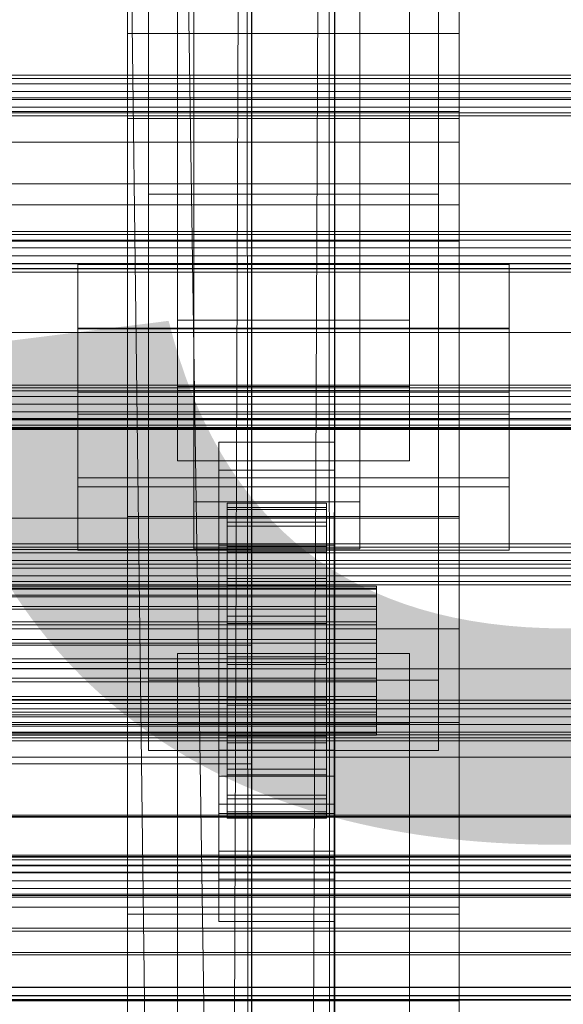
# Model space of a CAD drawing. Header units: millimetres. Extents: x -4395 to 65662, y -65530 to 6847.
# Tile 377 of 656: x 397 to 463, y -33623 to -33504. Entities that reach past the tile are written whole.
import ezdxf

# ---------------------------------------------------------------- set-up
doc = ezdxf.new("R2010")
doc.units = ezdxf.units.MM
for name, color, linetype, lineweight in [('COTAS_O', 1, 'Continuous', 0), ('COTAS_P', 1, 'Continuous', 0), ('frontal_C01', 7, 'Continuous', 0), ('frontal_C02', 7, 'Continuous', 0), ('frontal_C03', 7, 'Continuous', 0), ('frontal_secador', 7, 'Continuous', 0), ('frontal_tolva', 7, 'Continuous', 0)]:
    doc.layers.add(name, color=color, linetype=linetype, lineweight=lineweight)
doc.dimstyles.new('R19_100', dxfattribs={"dimtxt": 250, "dimasz": 150, "dimexe": 150, "dimexo": 80, "dimgap": 100, "dimtad": 1, "dimtih": 1, "dimtoh": 1, "dimdsep": 46, "dimcen": 0.09, "dimadec": 0, "dimazin": 0, "dimtfac": 1, "dimtdec": 4, "dimtofl": 0, "dimtmove": 0, "dimatfit": 3, "dimfxl": 1, "dimtolj": 1, "dimtzin": 0, "dimarcsym": 0})

# ---------------------------------------------------------------- blocks, each defined once
blk = doc.blocks.new('DIM_R33_43')
at = {"layer": 'COTAS_O'}
for p, q in [((-1725, -33700), (-1575, -33655)), ((1725, -33700), (1575, -33655)), ((-1725, -34400), (-1725, -33700)), ((-1725, -33700), (1725, -33700)), ((-1725, -33700), (-1575, -33745)), ((1725, -33700), (1575, -33745)), ((1725, -34400), (1725, -33700))]:
    blk.add_line(p, q, dxfattribs=at)
blk.add_text('3450 O', height=250, dxfattribs=at).set_placement((0, -33600))
blk = doc.blocks.new('DIM_R33_44')
at = {"layer": 'COTAS_P'}
for p, q in [((-150, -32200), (550, -32200)), ((550, -32200), (505, -32350)), ((550, -34800), (550, -32200)), ((550, -32200), (595, -32350)), ((550, -34800), (505, -34650)), ((550, -34800), (595, -34650)), ((-150, -34800), (550, -34800))]:
    blk.add_line(p, q, dxfattribs=at)
blk.add_text('2600 P', height=250, rotation=90, dxfattribs=at).set_placement((450, -33500))

msp = doc.modelspace()

# ---------------------------------------------------------------- linework, layer by layer
at = {"layer": 'frontal_C01'}
for p, q in [((410, -33629.261), (410, -33290.556)), ((450, -33290.556), (450, -33629.261)), ((412.5, -33583.718), (412.5, -33305.509)), ((447.5, -33305.509), (447.5, -33583.718)), ((412.5, -33592.186), (412.5, -33313.977)), ((447.5, -33592.186), (447.5, -33313.977)), ((410, -33667.635), (410, -33328.93)), ((450, -33667.635), (450, -33328.93)), ((410, -33515.969), (410, -33364.963)), ((450, -33515.969), (450, -33364.963)), ((418, -33562.219), (418, -33423.882)), ((438, -33423.882), (438, -33562.219)), ((418, -33429.527), (418, -33567.864)), ((438, -33567.864), (438, -33429.527)), ((416, -33540.296), (416, -33454.206)), ((444, -33454.206), (444, -33540.296)), ((416, -33462.673), (416, -33548.763)), ((444, -33548.763), (444, -33462.673)), ((410, -33468.002), (410, -33515.969)), ((410, -33563.968), (410, -33468.002)), ((450, -33515.969), (450, -33468.002)), ((450, -33468.002), (450, -33563.968)), ((450, -33481.544), (450, -33515.121)), ((450, -33526.411), (450, -33492.834)), ((450, -33515.121), (-450, -33515.121)), ((410, -33515.969), (450, -33515.969)), ((410, -33611.935), (410, -33515.969)), ((450, -33526.411), (450, -33515.121)), ((450, -33611.935), (450, -33515.969)), ((-450, -33526.411), (450, -33526.411)), ((404, -33551.643), (404, -33533.579)), ((404, -33533.579), (456, -33533.579)), ((404, -33541.253), (404, -33533.579)), ((456, -33533.579), (456, -33551.643)), ((456, -33533.579), (456, -33541.253)), ((444, -33540.296), (416, -33540.296)), ((416, -33540.296), (416, -33548.763)), ((444, -33548.763), (444, -33540.296)), ((456, -33541.253), (404, -33541.253)), ((404, -33541.253), (404, -33559.318)), ((456, -33559.318), (456, -33541.253)), ((416, -33548.763), (444, -33548.763)), ((456, -33551.643), (404, -33551.643)), ((404, -33551.643), (404, -33559.318)), ((456, -33559.318), (456, -33551.643)), ((421, -33558.381), (421, -33554.994)), ((421, -33554.994), (435, -33554.994)), ((421, -33595.287), (421, -33554.994)), ((435, -33554.994), (435, -33558.381)), ((435, -33554.994), (435, -33595.287)), ((435, -33558.381), (421, -33558.381)), ((421, -33558.381), (421, -33598.674)), ((435, -33598.674), (435, -33558.381)), ((404, -33559.318), (456, -33559.318)), ((438, -33562.219), (418, -33562.219)), ((418, -33562.219), (418, -33567.864)), ((438, -33567.864), (438, -33562.219)), ((422, -33572.353), (422, -33562.356)), ((422, -33562.356), (422, -33562.883)), ((422, -33562.356), (434, -33562.356)), ((422, -33563.123), (422, -33562.356)), ((422, -33572.603), (422, -33562.883)), ((422, -33562.883), (422, -33564.669)), ((422, -33562.883), (434, -33562.883)), ((422, -33572.716), (422, -33563.123)), ((422, -33563.123), (434, -33563.123)), ((422, -33565.132), (422, -33563.123)), ((434, -33562.883), (434, -33562.356)), ((434, -33562.356), (434, -33572.353)), ((434, -33562.356), (434, -33563.123)), ((434, -33564.669), (434, -33562.883)), ((434, -33562.883), (434, -33572.603)), ((434, -33563.123), (434, -33572.716)), ((434, -33563.123), (434, -33565.132)), ((450, -33563.968), (410, -33563.968)), ((410, -33563.968), (410, -33611.935)), ((410, -33902.673), (410, -33563.968)), ((421, -33567.413), (421, -33564.026)), ((421, -33564.026), (435, -33564.026)), ((421, -33604.319), (421, -33564.026)), ((435, -33564.026), (435, -33567.413)), ((435, -33564.026), (435, -33604.319)), ((450, -33611.935), (450, -33563.968)), ((450, -33563.968), (450, -33902.673)), ((422, -33573.449), (422, -33564.669)), ((422, -33564.669), (422, -33567.592)), ((422, -33564.669), (434, -33564.669)), ((422, -33573.668), (422, -33565.132)), ((422, -33565.132), (434, -33565.132)), ((422, -33568.246), (422, -33565.132)), ((434, -33567.592), (434, -33564.669)), ((434, -33564.669), (434, -33573.449)), ((434, -33565.132), (434, -33573.668)), ((434, -33565.132), (434, -33568.246)), ((-425, -33567.955), (425, -33567.955)), ((418, -33567.864), (438, -33567.864)), ((435, -33567.413), (421, -33567.413)), ((421, -33567.413), (421, -33607.706)), ((422, -33574.833), (422, -33567.592)), ((422, -33567.592), (422, -33571.452)), ((422, -33567.592), (434, -33567.592)), ((425, -33567.955), (425, -33582.293)), ((425, -33567.955), (425, -33579.467)), ((434, -33571.452), (434, -33567.592)), ((434, -33567.592), (434, -33574.833)), ((435, -33607.706), (435, -33567.413)), ((422, -33575.143), (422, -33568.246)), ((422, -33568.246), (434, -33568.246)), ((422, -33572.253), (422, -33568.246)), ((434, -33568.246), (434, -33575.143)), ((434, -33568.246), (434, -33572.253)), ((422, -33576.662), (422, -33571.452)), ((422, -33571.452), (422, -33575.987)), ((422, -33571.452), (434, -33571.452)), ((434, -33575.987), (434, -33571.452)), ((434, -33571.452), (434, -33576.662)), ((-440, -33572.353), (440, -33572.353)), ((-440, -33572.603), (440, -33572.603)), ((-440, -33572.716), (440, -33572.716)), ((422, -33577.041), (422, -33572.253)), ((422, -33572.253), (434, -33572.253)), ((422, -33576.881), (422, -33572.253)), ((422, -33572.603), (422, -33572.353)), ((434, -33572.353), (422, -33572.353)), ((422, -33572.353), (422, -33572.716)), ((422, -33573.449), (422, -33572.603)), ((434, -33572.603), (422, -33572.603)), ((434, -33572.716), (422, -33572.716)), ((422, -33572.716), (422, -33573.668)), ((434, -33572.253), (434, -33577.041)), ((434, -33572.253), (434, -33576.881)), ((434, -33572.353), (434, -33572.603)), ((434, -33572.716), (434, -33572.353)), ((434, -33572.603), (434, -33573.449)), ((434, -33573.668), (434, -33572.716)), ((440, -33572.603), (440, -33572.353)), ((440, -33572.353), (440, -33572.716)), ((440, -33573.449), (440, -33572.603)), ((440, -33572.716), (440, -33573.668)), ((-440, -33573.449), (440, -33573.449)), ((-440, -33573.668), (440, -33573.668)), ((422, -33574.833), (422, -33573.449)), ((434, -33573.449), (422, -33573.449)), ((434, -33573.668), (422, -33573.668)), ((422, -33573.668), (422, -33575.143)), ((434, -33573.449), (434, -33574.833)), ((434, -33575.143), (434, -33573.668)), ((440, -33574.833), (440, -33573.449)), ((440, -33573.668), (440, -33575.143)), ((-440, -33574.833), (440, -33574.833)), ((-440, -33575.143), (440, -33575.143)), ((422, -33576.662), (422, -33574.833)), ((434, -33574.833), (422, -33574.833)), ((434, -33575.143), (422, -33575.143)), ((422, -33575.143), (422, -33577.041)), ((434, -33574.833), (434, -33576.662)), ((434, -33577.041), (434, -33575.143)), ((440, -33576.662), (440, -33574.833)), ((440, -33575.143), (440, -33577.041)), ((422, -33575.987), (422, -33578.81)), ((434, -33575.987), (422, -33575.987)), ((422, -33575.987), (422, -33580.887)), ((434, -33578.81), (434, -33575.987)), ((434, -33580.887), (434, -33575.987)), ((-450, -33577.51), (450, -33577.51)), ((-440, -33576.662), (440, -33576.662)), ((-440, -33577.041), (440, -33577.041)), ((422, -33578.81), (422, -33576.662)), ((434, -33576.662), (422, -33576.662)), ((422, -33579.233), (422, -33576.881)), ((422, -33576.881), (434, -33576.881)), ((422, -33581.812), (422, -33576.881)), ((434, -33577.041), (422, -33577.041)), ((422, -33577.041), (422, -33579.233)), ((434, -33576.662), (434, -33578.81)), ((434, -33576.881), (434, -33579.233)), ((434, -33576.881), (434, -33581.812)), ((434, -33579.233), (434, -33577.041)), ((440, -33578.81), (440, -33576.662)), ((440, -33577.041), (440, -33579.233)), ((450, -33577.51), (450, -33588.8)), ((450, -33577.51), (450, -33611.087)), ((440, -33578.81), (-440, -33578.81)), ((422, -33578.81), (434, -33578.81)), ((422, -33581.131), (422, -33578.81)), ((434, -33578.81), (434, -33581.131)), ((440, -33581.131), (440, -33578.81)), ((-440, -33579.233), (440, -33579.233)), ((425, -33579.467), (-425, -33579.467)), ((434, -33579.233), (422, -33579.233)), ((422, -33579.233), (422, -33581.569)), ((425, -33593.805), (425, -33579.467)), ((434, -33581.569), (434, -33579.233)), ((440, -33579.233), (440, -33581.569)), ((-440, -33581.131), (440, -33581.131)), ((416, -33588.951), (416, -33580.483)), ((416, -33580.483), (444, -33580.483)), ((416, -33667.31), (416, -33580.483)), ((422, -33581.131), (422, -33580.887)), ((422, -33580.887), (422, -33585.819)), ((422, -33580.887), (434, -33580.887)), ((422, -33583.467), (422, -33581.131)), ((434, -33581.131), (422, -33581.131)), ((434, -33585.819), (434, -33580.887)), ((434, -33580.887), (434, -33581.131)), ((434, -33581.131), (434, -33583.467)), ((440, -33583.467), (440, -33581.131)), ((444, -33580.483), (444, -33588.951)), ((444, -33580.483), (444, -33667.31)), ((-440, -33581.569), (440, -33581.569)), ((425, -33582.293), (-425, -33582.293)), ((422, -33581.569), (422, -33581.812)), ((434, -33581.569), (422, -33581.569)), ((422, -33581.569), (422, -33583.89)), ((422, -33581.812), (434, -33581.812)), ((422, -33586.713), (422, -33581.812)), ((425, -33593.805), (425, -33582.293)), ((434, -33581.812), (434, -33581.569)), ((434, -33583.89), (434, -33581.569)), ((434, -33581.812), (434, -33586.713)), ((440, -33581.569), (440, -33583.89)), ((-440, -33583.467), (440, -33583.467)), ((422, -33585.659), (422, -33583.467)), ((422, -33583.467), (422, -33585.819)), ((434, -33583.467), (422, -33583.467)), ((434, -33585.819), (434, -33583.467)), ((434, -33583.467), (434, -33585.659)), ((440, -33585.659), (440, -33583.467)), ((-440, -33583.89), (440, -33583.89)), ((447.5, -33583.718), (412.5, -33583.718)), ((412.5, -33583.718), (412.5, -33592.186)), ((422, -33583.89), (422, -33586.713)), ((434, -33583.89), (422, -33583.89)), ((422, -33583.89), (422, -33586.038)), ((434, -33586.713), (434, -33583.89)), ((434, -33586.038), (434, -33583.89)), ((440, -33583.89), (440, -33586.038)), ((447.5, -33592.186), (447.5, -33583.718)), ((-440, -33585.659), (440, -33585.659)), ((422, -33587.557), (422, -33585.659)), ((422, -33585.659), (422, -33590.447)), ((434, -33585.659), (422, -33585.659)), ((422, -33585.819), (422, -33590.447)), ((422, -33585.819), (434, -33585.819)), ((434, -33590.447), (434, -33585.659)), ((434, -33585.659), (434, -33587.557)), ((434, -33590.447), (434, -33585.819)), ((440, -33587.557), (440, -33585.659)), ((-440, -33586.038), (440, -33586.038)), ((422, -33586.038), (422, -33591.248)), ((434, -33586.038), (422, -33586.038)), ((422, -33586.038), (422, -33587.867)), ((422, -33586.713), (434, -33586.713)), ((422, -33591.248), (422, -33586.713)), ((434, -33591.248), (434, -33586.038)), ((434, -33587.867), (434, -33586.038)), ((434, -33586.713), (434, -33591.248)), ((440, -33586.038), (440, -33587.867)), ((-440, -33587.557), (440, -33587.557)), ((-440, -33587.867), (440, -33587.867)), ((422, -33589.032), (422, -33587.557)), ((422, -33587.557), (422, -33594.454)), ((434, -33587.557), (422, -33587.557)), ((422, -33587.867), (422, -33595.108)), ((434, -33587.867), (422, -33587.867)), ((422, -33587.867), (422, -33589.251)), ((434, -33594.454), (434, -33587.557)), ((434, -33587.557), (434, -33589.032)), ((434, -33595.108), (434, -33587.867)), ((434, -33589.251), (434, -33587.867)), ((440, -33589.032), (440, -33587.557)), ((440, -33587.867), (440, -33589.251)), ((450, -33588.8), (-450, -33588.8)), ((-440, -33589.032), (440, -33589.032)), ((-440, -33589.251), (440, -33589.251)), ((444, -33588.951), (416, -33588.951)), ((416, -33588.951), (416, -33675.777)), ((422, -33589.984), (422, -33589.032)), ((422, -33589.032), (422, -33597.568)), ((434, -33589.032), (422, -33589.032)), ((422, -33589.251), (422, -33598.031)), ((434, -33589.251), (422, -33589.251)), ((422, -33589.251), (422, -33590.097)), ((434, -33597.568), (434, -33589.032)), ((434, -33589.032), (434, -33589.984)), ((434, -33598.031), (434, -33589.251)), ((434, -33590.097), (434, -33589.251)), ((440, -33589.984), (440, -33589.032)), ((440, -33589.251), (440, -33590.097)), ((444, -33675.777), (444, -33588.951)), ((450, -33622.377), (450, -33588.8)), ((-440, -33589.984), (440, -33589.984)), ((-440, -33590.097), (440, -33590.097)), ((-440, -33590.347), (440, -33590.347)), ((422, -33590.347), (422, -33589.984)), ((422, -33589.984), (422, -33599.577)), ((434, -33589.984), (422, -33589.984)), ((422, -33590.097), (422, -33599.817)), ((434, -33590.097), (422, -33590.097)), ((422, -33590.097), (422, -33590.347)), ((422, -33590.347), (422, -33600.344)), ((434, -33590.347), (422, -33590.347)), ((422, -33590.447), (422, -33594.454)), ((422, -33590.447), (434, -33590.447)), ((434, -33599.577), (434, -33589.984)), ((434, -33589.984), (434, -33590.347)), ((434, -33599.817), (434, -33590.097)), ((434, -33590.347), (434, -33590.097)), ((434, -33600.344), (434, -33590.347)), ((434, -33594.454), (434, -33590.447)), ((440, -33590.347), (440, -33589.984)), ((440, -33590.097), (440, -33590.347)), ((422, -33591.248), (434, -33591.248)), ((422, -33595.108), (422, -33591.248)), ((434, -33591.248), (434, -33595.108)), ((412.5, -33592.186), (447.5, -33592.186)), ((421, -33605.11), (421, -33592.126)), ((421, -33592.126), (435, -33592.126)), ((421, -33599.801), (421, -33592.126)), ((435, -33592.126), (435, -33605.11)), ((435, -33592.126), (435, -33599.801)), ((-425, -33593.805), (425, -33593.805)), ((435, -33595.287), (421, -33595.287)), ((421, -33595.287), (421, -33598.674)), ((422, -33594.454), (422, -33597.568)), ((422, -33594.454), (434, -33594.454)), ((422, -33595.108), (434, -33595.108)), ((422, -33598.031), (422, -33595.108)), ((434, -33597.568), (434, -33594.454)), ((434, -33595.108), (434, -33598.031)), ((435, -33598.674), (435, -33595.287)), ((422, -33597.568), (422, -33599.577)), ((422, -33597.568), (434, -33597.568)), ((434, -33599.577), (434, -33597.568)), ((421, -33598.674), (435, -33598.674)), ((422, -33598.031), (434, -33598.031)), ((422, -33599.817), (422, -33598.031)), ((434, -33598.031), (434, -33599.817)), ((435, -33599.801), (421, -33599.801)), ((421, -33599.801), (421, -33612.785)), ((422, -33599.577), (422, -33600.344)), ((422, -33599.577), (434, -33599.577)), ((422, -33599.817), (434, -33599.817)), ((422, -33600.344), (422, -33599.817)), ((434, -33600.344), (434, -33599.577)), ((434, -33599.817), (434, -33600.344)), ((435, -33612.785), (435, -33599.801)), ((422, -33600.344), (434, -33600.344)), ((435, -33604.319), (421, -33604.319)), ((421, -33604.319), (421, -33607.706)), ((435, -33607.706), (435, -33604.319)), ((435, -33605.11), (421, -33605.11)), ((421, -33605.11), (421, -33612.785)), ((435, -33612.785), (435, -33605.11)), ((421, -33607.706), (435, -33607.706)), ((450, -33611.087), (-450, -33611.087)), ((410, -33611.935), (450, -33611.935)), ((410, -33950.64), (410, -33611.935)), ((450, -33622.377), (450, -33611.087)), ((450, -33950.64), (450, -33611.935)), ((421, -33612.785), (435, -33612.785)), ((-450, -33622.377), (450, -33622.377))]:
    msp.add_line(p, q, dxfattribs=at)
at = {"layer": 'frontal_C02'}
for p, q in [((410, -33505.718), (410, -33148.056)), ((450, -33148.056), (450, -33505.718)), ((410, -33553.445), (410, -33195.783)), ((450, -33553.445), (450, -33195.783)), ((410, -33686.788), (410, -33329.126)), ((450, -33329.126), (450, -33686.788)), ((412.5, -33525.111), (412.5, -33343.746)), ((447.5, -33343.746), (447.5, -33525.111)), ((412.5, -33534.052), (412.5, -33352.688)), ((447.5, -33534.052), (447.5, -33352.688)), ((410, -33724.97), (410, -33367.308)), ((450, -33724.97), (450, -33367.308)), ((416, -33548.311), (416, -33460.941)), ((444, -33460.941), (444, -33548.311)), ((416, -33469.882), (416, -33557.252)), ((444, -33557.252), (444, -33469.882)), ((450, -33505.718), (410, -33505.718)), ((410, -33505.718), (410, -33553.445)), ((410, -33863.38), (410, -33505.718)), ((450, -33553.445), (450, -33505.718)), ((450, -33505.718), (450, -33863.38)), ((-450, -33518.848), (450, -33518.848)), ((450, -33518.848), (450, -33530.77)), ((450, -33518.848), (450, -33552.257)), ((447.5, -33525.111), (412.5, -33525.111)), ((412.5, -33525.111), (412.5, -33534.052)), ((447.5, -33534.052), (447.5, -33525.111)), ((450, -33530.77), (-450, -33530.77)), ((450, -33564.179), (450, -33530.77)), ((412.5, -33534.052), (447.5, -33534.052)), ((404, -33560.41), (404, -33541.335)), ((404, -33541.335), (456, -33541.335)), ((404, -33548.971), (404, -33541.335)), ((456, -33541.335), (456, -33560.41)), ((456, -33541.335), (456, -33548.971)), ((456, -33548.971), (404, -33548.971)), ((404, -33548.971), (404, -33568.047)), ((444, -33548.311), (416, -33548.311)), ((416, -33548.311), (416, -33557.252)), ((444, -33557.252), (444, -33548.311)), ((456, -33568.047), (456, -33548.971)), ((450, -33552.257), (-450, -33552.257)), ((450, -33564.179), (450, -33552.257)), ((410, -33553.445), (450, -33553.445)), ((410, -33911.107), (410, -33553.445)), ((450, -33911.107), (450, -33553.445)), ((416, -33557.252), (444, -33557.252)), ((456, -33560.41), (404, -33560.41)), ((404, -33560.41), (404, -33568.047)), ((456, -33568.047), (456, -33560.41)), ((-450, -33564.179), (450, -33564.179)), ((404, -33568.047), (456, -33568.047))]:
    msp.add_line(p, q, dxfattribs=at)
at = {"layer": 'frontal_C03'}
for p, q in [((1270, -33510.76), (-1230, -33510.76)), ((1270, -33511.146), (-1230, -33511.146)), ((1270, -33511.812), (-1230, -33511.812)), ((-1230, -33512.744), (1270, -33512.744)), ((1270, -33513.686), (-1230, -33513.686)), ((1270, -33514.618), (-1230, -33514.618)), ((1270, -33515.284), (-1230, -33515.284)), ((1270, -33515.671), (-1230, -33515.671)), ((1270, -33529.601), (-1230, -33529.601)), ((1270, -33529.987), (-1230, -33529.987)), ((1270, -33530.653), (-1230, -33530.653)), ((-1230, -33531.585), (1270, -33531.585)), ((1270, -33532.527), (-1230, -33532.527)), ((1270, -33533.459), (-1230, -33533.459)), ((1270, -33534.125), (-1230, -33534.125)), ((1270, -33534.512), (-1230, -33534.512)), ((1270, -33548.442), (-1230, -33548.442)), ((1270, -33548.828), (-1230, -33548.828)), ((1270, -33549.494), (-1230, -33549.494)), ((-1230, -33550.426), (1270, -33550.426)), ((1270, -33551.368), (-1230, -33551.368)), ((1270, -33552.3), (-1230, -33552.3)), ((1270, -33552.966), (-1230, -33552.966)), ((1270, -33553.353), (-1230, -33553.353)), ((1270, -33567.283), (-1230, -33567.283)), ((1270, -33567.669), (-1230, -33567.669)), ((1270, -33568.335), (-1230, -33568.335)), ((-1230, -33569.267), (1270, -33569.267)), ((1270, -33570.209), (-1230, -33570.209)), ((1270, -33571.141), (-1230, -33571.141)), ((1270, -33571.807), (-1230, -33571.807)), ((1270, -33572.193), (-1230, -33572.193)), ((1270, -33586.124), (-1230, -33586.124)), ((1270, -33586.51), (-1230, -33586.51)), ((1270, -33587.176), (-1230, -33587.176)), ((-1230, -33588.108), (1270, -33588.108)), ((1270, -33589.05), (-1230, -33589.05)), ((1270, -33589.982), (-1230, -33589.982)), ((1270, -33590.648), (-1230, -33590.648)), ((1270, -33591.034), (-1230, -33591.034)), ((1270, -33600.124), (-1230, -33600.124)), ((1270, -33600.209), (-1230, -33600.209)), ((1270, -33604.824), (-1230, -33604.824)), ((1270, -33604.965), (-1230, -33604.965)), ((1270, -33605.066), (-1230, -33605.066)), ((1270, -33605.351), (-1230, -33605.351)), ((1270, -33606.008), (-1230, -33606.008)), ((1270, -33606.017), (-1230, -33606.017)), ((1270, -33606.074), (-1230, -33606.074)), ((-1230, -33606.949), (1270, -33606.949)), ((1270, -33607.891), (-1230, -33607.891)), ((1270, -33608.823), (-1230, -33608.823)), ((1270, -33609.489), (-1230, -33609.489)), ((1270, -33609.679), (-1230, -33609.679)), ((1270, -33609.869), (-1230, -33609.869)), ((1270, -33609.875), (-1230, -33609.875)), ((1270, -33613.592), (-1230, -33613.592)), ((1270, -33613.954), (-1230, -33613.954)), ((1270, -33616.53), (-1230, -33616.53)), ((1270, -33616.813), (-1230, -33616.813)), ((1516, -33620.739), (-1476, -33620.739)), ((1516, -33620.766), (-1476, -33620.766)), ((1516, -33621.73), (-1476, -33621.73)), ((1516, -33621.757), (-1476, -33621.757)), ((1516, -33622.208), (-1476, -33622.208)), ((1516, -33622.284), (-1476, -33622.284))]:
    msp.add_line(p, q, dxfattribs=at)
at = {"layer": 'frontal_secador'}
for p, q in [((429.5, -34299.5), (413, -33215)), ((420.5, -34290.5), (407, -33225)), ((429.5, -34299.5), (434.12, -33229.08)), ((434.78, -34287.18), (434.12, -33229.08)), ((420.5, -34290.5), (424.28, -33236.52)), ((424.82, -34280.42), (424.28, -33236.52)), ((434.78, -34287.18), (435, -33237)), ((435, -33237), (435, -34283)), ((424.82, -34280.42), (425, -33243)), ((425, -33243), (425, -34277)), ((-1360, -33513.5), (1360, -33513.5)), ((-1250, -33513.5), (1250, -33513.5)), ((1360, -33523.853), (-1360, -33523.853)), ((1360, -33533.5), (-1360, -33533.5)), ((1250, -33534.076), (-1250, -33534.076)), ((1360, -33541.784), (-1360, -33541.784)), ((1360, -33548.141), (-1360, -33548.141)), ((1360, -33552.137), (-1360, -33552.137)), ((1360, -33553.5), (-1360, -33553.5)), ((1250, -33553.25), (-1250, -33553.25)), ((1250, -33569.715), (-1250, -33569.715)), ((1250, -33582.349), (-1250, -33582.349)), ((1250, -33590.291), (-1250, -33590.291)), ((1250, -33593), (-1250, -33593))]:
    msp.add_line(p, q, dxfattribs=at)
at = {"layer": 'frontal_tolva'}
for p, q in [((1725, -33600), (-1725, -33600)), ((1725, -33606.849), (-1725, -33606.849))]:
    msp.add_line(p, q, dxfattribs=at)

# ---------------------------------------------------------------- dimensions: what is measured, and where the dimension line sits
at = {"layer": 'COTAS_O'}
dim = msp.add_aligned_dim(p1=(-1725, -34400), p2=(1725, -34400), distance=700, text='<> O', dimstyle='R19_100', dxfattribs=at)
dim.commit()
dim.dimension.update_dxf_attribs({"geometry": 'DIM_R33_43', "text_midpoint": (0, -33700)})
at = {"layer": 'COTAS_P'}
dim = msp.add_aligned_dim(p1=(-150, -34800), p2=(-150, -32200), distance=-700, text='<> P', dimstyle='R19_100', dxfattribs=at)
dim.commit()
dim.dimension.update_dxf_attribs({"geometry": 'DIM_R33_44', "text_midpoint": (550, -33500)})

doc.saveas('drawing.dxf')
